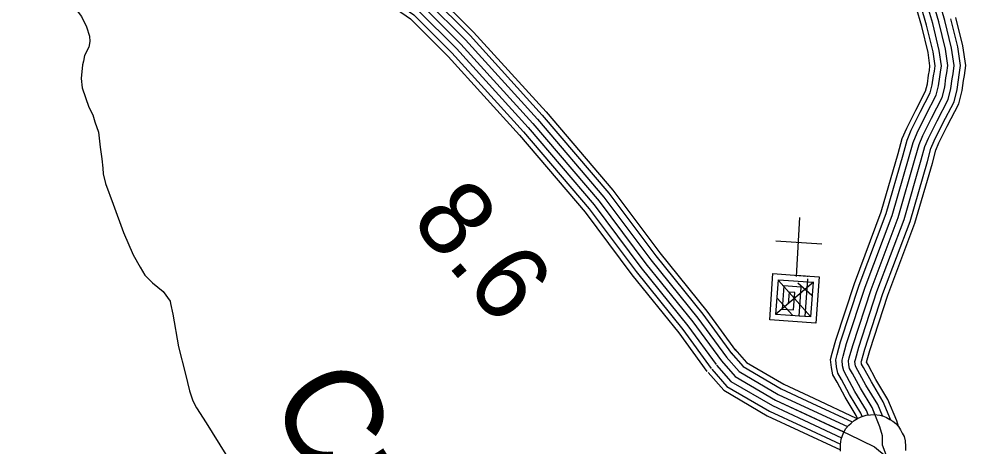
# Model space of a CAD drawing. Extents: x 1551132 to 1791609, y 378168 to 563823.
# Drawn here: x 1617973 to 1622653, y 481369 to 483473 of the extents above; entities that cross this region are included whole.
import ezdxf

# ---------------------------------------------------------------- set-up
doc = ezdxf.new("R2010")
doc.units = 0
for name, color, linetype in [('DESIGN - DRAINAGE - Bridges and Cross Drains Size Text', 7, 'Continuous'), ('DESIGN - TRAFFIC CONTROL PERMANENT - Signalization', 7, 'Continuous'), ('DESIGN - TRANSPORTATION - Text', 7, 'Continuous'), ('DESIGN - UTILITIES - Cable (Underground) with Text', 7, 'Continuous'), ('SURVEY - CENTERLINE - Preliminary Text', 7, 'Continuous'), ('SURVEY - TRANSPORTATION - Roads', 7, 'Continuous'), ('SURVEY - VEGETATION - Features with Text', 7, 'Continuous')]:
    doc.layers.add(name, color=color, linetype=linetype)

msp = doc.modelspace()

# ---------------------------------------------------------------- linework, layer by layer
at = {"layer": 'DESIGN - TRANSPORTATION - Text'}
for points in [[(1617902.921, 483850.686), (1618025.743, 483750.95), (1618053.409, 483722.549), (1618071.092, 483696.274), (1618082.95, 483684.099), (1618094.558, 483651.889), (1618110.241, 483625.639), (1618120.049, 483609.488), (1618143.807, 483589.146), (1618165.598, 483570.837), (1618193.405, 483554.462), (1618219.313, 483546.12), (1618254.996, 483519.619), (1618280.587, 483485.227), (1618305.978, 483434.809)], [(1618305.978, 483434.809), (1618319.419, 483388.549), (1618321.102, 483362.482), (1618316.761, 483334.473), (1618296.261, 483294.655), (1618289.92, 483266.679), (1618285.703, 483248.696), (1618278.87, 483180.644), (1618284.303, 483134.484), (1618317.161, 483039.882), (1618336.702, 483001.564), (1618346.285, 482967.372), (1618363.676, 482917.054), (1618372.768, 482842.794), (1618380.084, 482786.592), (1618385.525, 482740.433), (1618387.184, 482712.357), (1618398.6, 482664.114), (1618437.382, 482563.428), (1618487.698, 482424.524), (1618534.363, 482313.722), (1618569.638, 482253.153), (1618593.17, 482214.786), (1618630.719, 482176.235), (1618682.21, 482133.509), (1618717.659, 482086.974), (1618719.509, 482074.924), (1618730.875, 482022.681), (1618758.924, 481862.01), (1618793.29, 481727.306), (1618812.29, 481644.904), (1618827.748, 481600.628), (1618833.581, 481586.52), (1618847.289, 481562.302), (1618894.396, 481487.567), (1618990.527, 481332.055)]]:
    msp.add_lwpolyline(points, dxfattribs=at)
at = {"layer": 'DESIGN - UTILITIES - Cable (Underground) with Text'}
msp.add_line((1621924.452, 482366.05), (1621696.922, 482381.89), dxfattribs=at)
for points in [[(1621814.89, 482497.744), (1621797.026, 482207.87)], [(1621797.693, 482218.954), (1621797.384, 482213.937), (1621911.254, 482205.847), (1621895.198, 481978.316), (1621667.842, 481994.197), (1621683.682, 482221.686), (1621854.277, 482209.763), (1621854.011, 482205.888)], [(1621882.52, 482179.404), (1621695.959, 482019.848)], [(1621853.394, 482195.721), (1621840.504, 482010.741), (1621698.076, 482020.69), (1621710.041, 482191.41), (1621880.762, 482179.354), (1621868.705, 482008.767), (1621811.945, 482012.816), (1621821.802, 482154.894), (1621736.484, 482160.877), (1621728.651, 482046.916), (1621785.411, 482043.175), (1621791.444, 482128.493), (1621762.926, 482130.56), (1621759.102, 482073.617)], [(1621710.741, 482188.46), (1621867.83, 482010.917)], [(1621806.31, 482175.97), (1621875.087, 482115.602)], [(1621704.542, 482101.033), (1621780.528, 482016.907)]]:
    msp.add_lwpolyline(points, dxfattribs=at)
at = {"layer": 'SURVEY - CENTERLINE - Preliminary Text'}
for points in [[(1615170.346, 488017.017), (1615410.682, 487829.879), (1615647.643, 487661.625), (1615860.196, 487467.404), (1616069.433, 487268.357), (1616321.218, 486945.399), (1616802.623, 486272.098), (1617105.299, 485873.188), (1617630.12, 485299.373), (1618027.085, 484878.146), (1618287.087, 484639.115), (1618491.557, 484414.651), (1618675.361, 484296.948), (1618997.404, 484127.961), (1619365.062, 483988.691), (1619626.372, 483856.829), (1619836.484, 483731.592), (1620011.979, 483607.764), (1620210.666, 483409.151), (1620566.866, 483017.141), (1620895.566, 482632.773), (1621127.119, 482323.465), (1621358.447, 482036.791), (1621499.685, 481843.719)], [(1615164.479, 487990.258), (1615395.924, 487810.037), (1615632.102, 487642.35), (1615843.346, 487449.32), (1616051.066, 487251.715), (1616301.41, 486930.607), (1616782.724, 486257.431), (1617086.291, 485857.338), (1617612.004, 485282.548), (1618009.711, 484860.554), (1618269.554, 484621.656), (1618475.483, 484395.592), (1618662.928, 484275.556), (1618987.245, 484105.377), (1619355.087, 483966.04), (1619614.464, 483835.153), (1619823.009, 483710.842), (1619995.996, 483588.789), (1620192.775, 483392.092), (1620548.325, 483000.799), (1620876.258, 482617.314), (1621107.603, 482308.29), (1621338.847, 482021.724), (1621479.744, 481829.127)], [(1615140.805, 487930.124), (1615358.916, 487760.278), (1615593.094, 487594.007), (1615801.064, 487403.969), (1616005.001, 487209.964), (1616251.728, 486893.497), (1616732.8, 486220.655), (1617038.626, 485817.595), (1617566.571, 485240.364), (1617966.112, 484816.411), (1618225.572, 484577.872), (1618435.159, 484347.791), (1618631.754, 484221.896), (1618961.771, 484048.725), (1619330.071, 483909.213), (1619584.59, 483780.777), (1619789.218, 483658.807), (1619955.922, 483541.188), (1620147.893, 483349.291), (1620501.809, 482959.789), (1620827.835, 482578.546), (1621058.646, 482270.23), (1621289.673, 481983.931), (1621429.703, 481792.518)], [(1615157.73, 487956.233), (1615377.424, 487785.162), (1615612.594, 487618.182), (1615822.205, 487426.644), (1616028.034, 487230.839), (1616276.569, 486912.048), (1616757.758, 486239.047), (1617062.458, 485837.47), (1617589.287, 485261.456), (1617987.911, 484838.478), (1618247.563, 484599.764), (1618455.316, 484371.692), (1618647.345, 484248.722), (1618974.512, 484077.051), (1619342.579, 483937.623), (1619599.523, 483807.961), (1619806.118, 483684.825), (1619975.964, 483564.988), (1620170.334, 483370.692), (1620525.067, 482980.29), (1620852.051, 482597.93), (1621083.12, 482289.264), (1621314.256, 482002.832), (1621454.719, 481810.819)], [(1615095.164, 487887.081), (1615321.909, 487710.518), (1615554.087, 487545.664), (1615758.782, 487358.617), (1615958.935, 487168.213), (1616202.046, 486856.388), (1616682.876, 486183.879), (1616990.96, 485777.852), (1617521.139, 485198.179), (1617922.513, 484772.268), (1618181.59, 484534.087), (1618394.835, 484299.99), (1618600.58, 484168.236), (1618936.297, 483992.074), (1619305.055, 483852.387), (1619554.715, 483726.4), (1619755.427, 483606.772), (1619915.848, 483493.586), (1620103.01, 483306.49), (1620455.294, 482918.78), (1620779.411, 482539.779), (1621009.688, 482232.171), (1621240.5, 481946.139), (1621379.663, 481755.909)], [(1615120.064, 487906.981), (1615340.408, 487735.394), (1615573.595, 487569.831), (1615779.923, 487381.293), (1615981.968, 487189.088), (1616226.887, 486874.947), (1616707.842, 486202.263), (1617014.793, 485797.719), (1617543.855, 485219.271), (1617944.312, 484794.344), (1618203.581, 484555.98), (1618415.001, 484323.89), (1618616.163, 484195.07), (1618949.03, 484020.399), (1619317.563, 483880.804), (1619569.657, 483753.593), (1619772.318, 483632.79), (1619935.881, 483517.387), (1620125.452, 483327.89), (1620478.551, 482939.289), (1620803.618, 482559.163), (1621034.171, 482251.196), (1621265.091, 481965.031), (1621404.687, 481774.218)], [(1615070.215, 487873.914), (1615306.559, 487689.876), (1615537.912, 487525.605), (1615741.249, 487339.809), (1615939.827, 487150.895), (1616181.438, 486840.996), (1616662.168, 486168.62), (1616971.186, 485761.36), (1617502.289, 485180.679), (1617904.438, 484753.959), (1618163.348, 484515.928), (1618378.11, 484280.164), (1618587.647, 484145.977), (1618925.73, 483968.581), (1619294.68, 483828.82), (1619542.324, 483703.85), (1619741.411, 483585.189), (1619899.224, 483473.836), (1620084.394, 483288.739), (1620436.002, 482901.771), (1620759.32, 482523.695), (1620989.381, 482216.387), (1621220.108, 481930.463), (1621358.913, 481740.725)], [(1615801.064, 487403.969), (1616005.001, 487209.964), (1616251.728, 486893.497), (1616732.8, 486220.655), (1617038.626, 485817.595), (1617566.571, 485240.364), (1617966.112, 484816.411), (1618225.572, 484577.872), (1618435.159, 484347.791), (1618631.754, 484221.896), (1618961.771, 484048.725), (1619330.071, 483909.213), (1619584.59, 483780.777), (1619789.218, 483658.807), (1619955.922, 483541.188), (1620147.893, 483349.291), (1620501.809, 482959.789), (1620827.835, 482578.546), (1621058.646, 482270.23), (1621289.673, 481983.931), (1621429.703, 481792.518)], [(1621495.66, 481850.345), (1621553.442, 481784.426), (1621736.271, 481677.757), (1621884.926, 481608.622)], [(1621429.703, 481792.518), (1621496.902, 481715.858), (1621695.589, 481599.938), (1622055.63, 481432.492), (1622182.902, 481369.274), (1622307.791, 481266.055), (1622770.604, 480773.476), (1623033.64, 480490.877), (1623334.241, 480167.902), (1623551.844, 479939.755), (1623759.931, 479761.717), (1624105.272, 479520.369), (1624576.503, 479279.846), (1625199.78, 479059.924)], [(1621429.703, 481792.518), (1621496.902, 481715.858), (1621695.589, 481599.938), (1621847.935, 481529.086)], [(1621453.011, 481812.952), (1621516.885, 481740.092), (1621709.963, 481627.439), (1621861.01, 481557.196)], [(1621476.327, 481833.386), (1621536.867, 481764.326), (1621724.346, 481654.94), (1621874.076, 481585.305)], [(1621383.079, 481751.65), (1621456.936, 481667.39), (1621666.831, 481544.937), (1621821.794, 481472.868)], [(1621406.396, 481772.084), (1621476.919, 481691.624), (1621681.214, 481572.438), (1621834.86, 481500.977)], [(1621364.496, 481735.35), (1621441.003, 481648.073), (1621655.373, 481523.003), (1621811.369, 481450.451)], [(1621884.909, 481608.63), (1622093.638, 481511.553), (1622099.112, 481508.836)], [(1621860.993, 481557.204), (1622050.172, 481469.218)], [(1621874.059, 481585.313), (1622073.563, 481492.536)], [(1621847.918, 481529.095), (1622032.889, 481443.068)], [(1621821.777, 481472.877), (1622016.123, 481382.483)], [(1621834.844, 481500.986), (1622021.056, 481414.384)], [(1621811.352, 481450.459), (1622015.798, 481355.382)]]:
    msp.add_lwpolyline(points, dxfattribs=at)
at = {"layer": 'SURVEY - TRANSPORTATION - Roads'}
for points in [[(1622221.976, 481521.728), (1622198.877, 481577.488), (1622140.928, 481673.499), (1622101.787, 481745.609), (1622090.238, 481765.851), (1622087.788, 481777.376), (1622086.63, 481790.16), (1622089.146, 481799.744), (1622105.604, 481859.754), (1622195.494, 482133.927), (1622328.666, 482487.678), (1622413.547, 482780.669), (1622431.664, 482846.879), (1622448.855, 482887.98), (1622490.996, 482972.549), (1622545.411, 483077.227), (1622559.119, 483132.329), (1622565.661, 483179.405), (1622569.927, 483203.689), (1622574.819, 483244.531), (1622562.761, 483330.259), (1622529.453, 483466.862), (1622499.829, 483569.098)], [(1622099.779, 481509.128), (1622093.513, 481524.253), (1622038.756, 481614.972), (1621998.923, 481688.357), (1621978.915, 481723.433), (1621971.191, 481759.751), (1621967.532, 481800.094), (1621975.457, 481830.269), (1621992.848, 481893.679), (1622084.43, 482173.02), (1622216.877, 482524.854), (1622300.233, 482812.587), (1622320.133, 482885.297), (1622341.766, 482937.007), (1622386.09, 483025.959), (1622434.539, 483119.17), (1622443.389, 483154.704), (1622449.363, 483197.688), (1622453.43, 483220.872), (1622456.122, 483243.323), (1622447.014, 483308.066), (1622415.689, 483436.52), (1622388.098, 483531.73)], [(1622122.287, 481519.37), (1622115.637, 481535.428), (1622060.205, 481627.264), (1622020.523, 481700.383), (1622002.29, 481732.342), (1621995.665, 481763.451), (1621992.54, 481798.01), (1621999.323, 481823.861), (1622016.523, 481886.554), (1622107.746, 482164.811), (1622240.351, 482517.046), (1622324.025, 482805.887), (1622343.549, 482877.23), (1622364.249, 482926.706), (1622408.114, 483014.742), (1622457.822, 483110.361), (1622467.688, 483150.004), (1622473.78, 483193.847), (1622477.888, 483217.264), (1622481.046, 483243.573), (1622471.313, 483312.725), (1622439.581, 483442.886), (1622411.556, 483539.572)], [(1622152.811, 481526.678), (1622143.378, 481549.454), (1622087.113, 481642.681), (1622047.605, 481715.458), (1622031.606, 481743.517), (1622026.373, 481768.093), (1622023.898, 481795.394), (1622029.264, 481815.827), (1622046.222, 481877.621), (1622136.995, 482154.511), (1622269.784, 482507.262), (1622353.865, 482797.486), (1622372.915, 482867.113), (1622392.456, 482913.798), (1622435.747, 483000.683), (1622487.013, 483099.311), (1622498.171, 483144.112), (1622504.412, 483189.038), (1622508.562, 483212.739), (1622512.304, 483243.898), (1622501.796, 483318.575), (1622469.538, 483450.878), (1622440.981, 483549.414)], [(1622245.134, 481317.84), (1622223.451, 481378.774), (1622221.859, 481424.851), (1622210.26, 481469.002), (1622171.127, 481563.471), (1622114.02, 481658.09), (1622074.696, 481730.534), (1622060.922, 481754.684), (1622057.08, 481772.735), (1622055.264, 481792.777), (1622059.205, 481807.786), (1622075.913, 481868.687), (1622166.245, 482144.219), (1622299.225, 482497.47), (1622383.706, 482789.078), (1622402.289, 482856.996), (1622420.656, 482900.889), (1622463.371, 482986.616), (1622516.212, 483088.269), (1622528.645, 483138.22), (1622535.036, 483184.222), (1622539.245, 483208.214), (1622543.561, 483244.215), (1622532.278, 483324.417), (1622499.496, 483458.87), (1622470.405, 483559.256)], [(1622185.544, 481528.678), (1622171.127, 481563.471), (1622114.02, 481658.09), (1622074.696, 481730.534), (1622060.922, 481754.684), (1622057.08, 481772.735), (1622055.264, 481792.777), (1622059.205, 481807.786), (1622075.913, 481868.687), (1622166.245, 482144.219), (1622299.225, 482497.47), (1622383.706, 482789.078), (1622402.289, 482856.996), (1622420.656, 482900.889), (1622463.371, 482986.616), (1622516.212, 483088.269), (1622528.645, 483138.22), (1622535.036, 483184.222), (1622539.245, 483208.214), (1622543.561, 483244.215), (1622532.278, 483324.417), (1622499.496, 483458.87), (1622470.405, 483559.256)], [(1622300.749, 481469.794), (1622293.583, 481497.061), (1622249.634, 481603.147), (1622190.152, 481701.7), (1622151.345, 481773.193), (1622144.136, 481785.827), (1622159.936, 481843.403), (1622249.001, 482115.085), (1622382.523, 482469.77), (1622468.138, 482765.294), (1622485.396, 482828.371), (1622500.454, 482864.355), (1622541.544, 482946.824), (1622598.827, 483057.018), (1622614.885, 483121.545), (1622621.701, 483170.605), (1622626.051, 483195.405), (1622632.009, 483245.115), (1622618.526, 483340.959), (1622584.269, 483481.479)], [(1622263.767, 481501.828), (1622226.618, 481591.513), (1622167.836, 481688.916), (1622128.87, 481760.684), (1622119.554, 481777.026), (1622118.495, 481782.018), (1622117.987, 481787.543), (1622119.087, 481791.71), (1622135.303, 481850.82), (1622224.743, 482123.627), (1622358.099, 482477.895), (1622443.388, 482772.269), (1622461.03, 482836.762), (1622477.063, 482875.072), (1622518.628, 482958.491), (1622574.602, 483066.177), (1622589.602, 483126.437), (1622596.293, 483174.596), (1622600.602, 483199.164), (1622606.076, 483244.856), (1622593.244, 483336.109), (1622559.411, 483474.854)]]:
    msp.add_lwpolyline(points, dxfattribs=at)
at = {"layer": 'SURVEY - VEGETATION - Features with Text'}
msp.add_lwpolyline([(1622015.339, 481348.132), (1622016.106, 481381.441), (1622018.606, 481407.767), (1622030.156, 481438.493), (1622042.38, 481459.551), (1622056.463, 481476.894), (1622067.913, 481487.144), (1622082.604, 481499.444), (1622099.321, 481508.986), (1622117.945, 481517.803), (1622141.545, 481525.52), (1622163.911, 481528.17), (1622181.86, 481528.87), (1622208.818, 481525.637), (1622227.351, 481520.37), (1622242.134, 481513.953), (1622259.434, 481505.069), (1622273.475, 481496.036), (1622288.241, 481483.986), (1622301.641, 481469.252), (1622311.841, 481453.71), (1622320.149, 481437.126), (1622328.507, 481420.501), (1622333.673, 481399.408), (1622336.24, 481371.974), (1622335.565, 481352.799)], dxfattribs=at)

# ---------------------------------------------------------------- texts
at = {"layer": 'DESIGN - DRAINAGE - Bridges and Cross Drains Size Text'}
msp.add_text('Cr.', height=475.0057, rotation=301.263617, dxfattribs=at).set_placement((1619193.906, 481601.695))
at = {"layer": 'DESIGN - TRAFFIC CONTROL PERMANENT - Signalization'}
msp.add_text('8.6', height=370.0017, rotation=310.535864, dxfattribs=at).set_placement((1619893.851, 482478.697))

doc.saveas('drawing.dxf')
